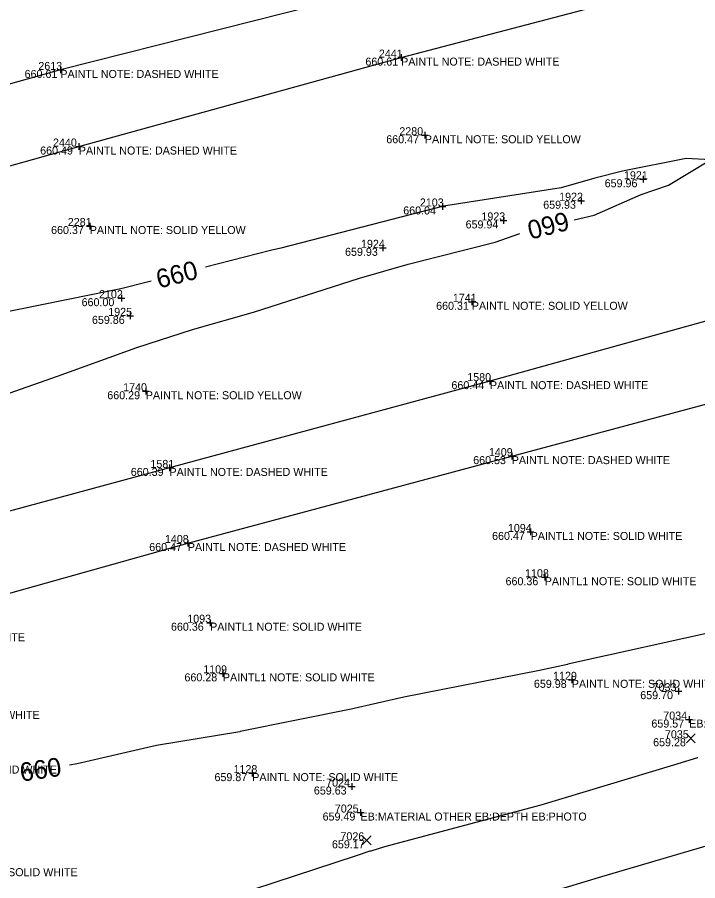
# Model space of a CAD drawing. Extents: x 2129350 to 2137777, y 657588 to 659885.
# Drawn here: x 2133498.4 to 2133600.3, y 658726.1 to 658855.6 of the extents above; entities that cross this region are included whole.
import ezdxf

# ---------------------------------------------------------------- set-up
doc = ezdxf.new("R2010")
doc.units = 0
for name, color, linetype in [('DT_X_Contour_Major', 7, 'Continuous'), ('DT_X_Contour_Minor', 7, 'Continuous'), ('PV_X_COP', 7, 'Continuous'), ('SV_X_Random_Point', 7, 'Continuous'), ('SV_X_Shot_Marker', 7, 'Continuous'), ('SV_X_Text_Comment', 7, 'Continuous'), ('SV_X_Text_Elevation', 7, 'Continuous'), ('SV_X_Text_Name', 7, 'Continuous')]:
    doc.layers.add(name, color=color, linetype=linetype)

msp = doc.modelspace()

# ---------------------------------------------------------------- linework, layer by layer
at = {"layer": 'DT_X_Contour_Major'}
for points in [[(2133581.82, 658825.21), (2133584.81, 658825.89), (2133591.83, 658828.99), (2133595.92, 658830.37), (2133602.24, 658834.18), (2133598.58, 658834.36), (2133589.05, 658832.49), (2133584.9, 658831.42), (2133579.87, 658830), (2133562.24, 658827.24), (2133562.08, 658827.2), (2133562.07, 658827.2), (2133562.03, 658827.2), (2133537.88, 658820.93), (2133536.32, 658820.6), (2133526.56, 658818.1)], [(2133478.51, 658792.62), (2133483.96, 658794.51), (2133492.55, 658797.62), (2133504.4, 658801.76), (2133516.27, 658806.07), (2133524.64, 658808.73), (2133533.77, 658811.36), (2133549.66, 658816.44), (2133556.92, 658818.54), (2133569.78, 658821.81), (2133569.95, 658821.86), (2133573.68, 658823.13)], [(2133518.42, 658816.01), (2133513.67, 658814.79), (2133513.65, 658814.79), (2133513.41, 658814.74), (2133494.34, 658810.87), (2133488.64, 658809.64), (2133472.58, 658806.35), (2133464.72, 658804.65), (2133464.07, 658804.53), (2133452.15, 658802.31), (2133439.7, 658799.94), (2133422.18, 658796.71), (2133420.38, 658796.37)], [(2133604.11, 658763.73), (2133603.88, 658763.67), (2133580.84, 658758.56), (2133580.79, 658758.54), (2133576.63, 658757.6), (2133556.29, 658753.61), (2133548.42, 658751.8), (2133531.75, 658748.45), (2133531.71, 658748.44), (2133519.21, 658746.37), (2133507.33, 658743.6), (2133506.22, 658743.44)]]:
    msp.add_lwpolyline(points, dxfattribs=at)
at = {"layer": 'DT_X_Contour_Minor'}
for points in [[(2133600.35, 658744.51), (2133600.28, 658744.5), (2133596.71, 658743.44), (2133576.83, 658737.41), (2133553.4, 658731.16), (2133551.34, 658730.55), (2133551.2, 658730.51), (2133549.14, 658729.85), (2133527.68, 658722.79)], [(2133604.43, 658732.14), (2133585.92, 658726.68), (2133580.61, 658725.07), (2133574.36, 658723.4), (2133556.28, 658718.05), (2133555.06, 658717.68), (2133536.97, 658711.89), (2133531.34, 658710.04), (2133526.89, 658708.56), (2133507.56, 658702.36), (2133505.34, 658701.19), (2133501.36, 658699.9), (2133486.49, 658696.12), (2133476.99, 658694.46), (2133473.27, 658692.66), (2133467.63, 658691.23), (2133452.03, 658686.07), (2133443.43, 658684.88), (2133434.24, 658681.18), (2133423.14, 658677.41), (2133412.59, 658675.47), (2133398.03, 658673.9), (2133385.81, 658669.15)]]:
    msp.add_lwpolyline(points, dxfattribs=at)
at = {"layer": 'PV_X_COP'}
for points in [[(2133794.81, 658927.21), (2133746.12, 658913.94), (2133698.01, 658900.79), (2133649.69, 658887.36), (2133601.4, 658873.93), (2133553.07, 658859.93), (2133504.83, 658847.66), (2133456.81, 658834.24), (2133407.74, 658820.79), (2133360.25, 658807.48), (2133312.09, 658793.76), (2133264.31, 658781.06), (2133215.32, 658767.73), (2133166.74, 658754.23)], [(2133170.2, 658742.4), (2133218.35, 658756.09), (2133267.35, 658769.51), (2133315.65, 658782.23), (2133362.85, 658795.38), (2133411.68, 658809.49), (2133460, 658822.86), (2133507.59, 658836.18), (2133555.89, 658849.51), (2133603.94, 658862.15), (2133652.51, 658875.55), (2133700.49, 658889.22), (2133748.69, 658902.41)], [(2133761.88, 658854.63), (2133713.87, 658840.58), (2133665.88, 658827.81), (2133617.52, 658814.46), (2133569.19, 658801), (2133521.18, 658787.99), (2133472.65, 658774.88), (2133424.47, 658761.14), (2133375.94, 658748.09), (2133328.34, 658734.72), (2133280.3, 658721.62), (2133231.73, 658708.1), (2133182.27, 658694.97)], [(2133186.63, 658683.38), (2133234.84, 658696.93), (2133282.77, 658710.09), (2133331.62, 658723.2), (2133379.42, 658736.4), (2133428.07, 658749.78), (2133475.82, 658763.21), (2133523.92, 658776.73), (2133572.46, 658789.76), (2133620.5, 658802.65), (2133668.86, 658816.15), (2133717.15, 658829.38), (2133764.91, 658842.89)]]:
    msp.add_lwpolyline(points, dxfattribs=at)
at = {"layer": 'SV_X_Random_Point'}
for p, q in [((2133598.63, 658746.79), (2133599.96, 658748.13)), ((2133598.63, 658748.13), (2133599.96, 658746.79)), ((2133550.04, 658731.49), (2133551.38, 658732.82)), ((2133550.04, 658732.82), (2133551.38, 658731.49))]:
    msp.add_line(p, q, dxfattribs=at)
at = {"layer": 'SV_X_Shot_Marker'}
for p, q in [((2133555.39, 658849.51), (2133556.39, 658849.51)), ((2133555.89, 658850.01), (2133555.89, 658849.01)), ((2133555.89, 658849.51), (2133555.89, 658849.51)), ((2133504.83, 658848.16), (2133504.83, 658847.16)), ((2133504.33, 658847.66), (2133505.33, 658847.66)), ((2133504.83, 658847.66), (2133504.83, 658847.66)), ((2133558.94, 658837.87), (2133559.94, 658837.87)), ((2133559.44, 658838.37), (2133559.44, 658837.37)), ((2133559.44, 658837.87), (2133559.44, 658837.87)), ((2133507.59, 658836.68), (2133507.59, 658835.68)), ((2133507.09, 658836.18), (2133508.09, 658836.18)), ((2133507.59, 658836.18), (2133507.59, 658836.18)), ((2133591.64, 658831.27), (2133592.64, 658831.27)), ((2133592.14, 658831.77), (2133592.14, 658830.77)), ((2133592.14, 658831.27), (2133592.14, 658831.27)), ((2133562.08, 658827.69), (2133562.08, 658826.69)), ((2133582.35, 658828.05), (2133583.35, 658828.05)), ((2133582.85, 658828.55), (2133582.85, 658827.55)), ((2133582.85, 658828.05), (2133582.85, 658828.05)), ((2133561.58, 658827.19), (2133562.58, 658827.19)), ((2133562.08, 658827.19), (2133562.08, 658827.19)), ((2133509.23, 658824.76), (2133509.23, 658823.76)), ((2133570.71, 658825.1), (2133571.71, 658825.1)), ((2133571.21, 658825.6), (2133571.21, 658824.6)), ((2133571.21, 658825.1), (2133571.21, 658825.1)), ((2133508.73, 658824.26), (2133509.73, 658824.26)), ((2133509.23, 658824.26), (2133509.23, 658824.26)), ((2133552.66, 658820.99), (2133553.66, 658820.99)), ((2133553.16, 658821.49), (2133553.16, 658820.49)), ((2133553.16, 658820.99), (2133553.16, 658820.99)), ((2133513.5, 658813.44), (2133514.5, 658813.44)), ((2133514, 658813.94), (2133514, 658812.94)), ((2133514, 658813.44), (2133514, 658813.44)), ((2133566.48, 658813.4), (2133566.48, 658812.4)), ((2133565.98, 658812.9), (2133566.98, 658812.9)), ((2133566.48, 658812.9), (2133566.48, 658812.9)), ((2133514.79, 658810.79), (2133515.79, 658810.79)), ((2133515.29, 658811.29), (2133515.29, 658810.29)), ((2133515.29, 658810.79), (2133515.29, 658810.79)), ((2133569.19, 658801.5), (2133569.19, 658800.5)), ((2133568.69, 658801), (2133569.69, 658801)), ((2133569.19, 658801), (2133569.19, 658801)), ((2133517.13, 658799.49), (2133518.13, 658799.49)), ((2133517.63, 658799.99), (2133517.63, 658798.99)), ((2133517.63, 658799.49), (2133517.63, 658799.49)), ((2133571.96, 658789.76), (2133572.96, 658789.76)), ((2133572.46, 658790.26), (2133572.46, 658789.26)), ((2133572.46, 658789.76), (2133572.46, 658789.76)), ((2133521.18, 658788.49), (2133521.18, 658787.49)), ((2133520.68, 658787.99), (2133521.68, 658787.99)), ((2133521.18, 658787.99), (2133521.18, 658787.99)), ((2133574.79, 658778.39), (2133575.79, 658778.39)), ((2133575.29, 658778.89), (2133575.29, 658777.89)), ((2133575.29, 658778.39), (2133575.29, 658778.39)), ((2133523.92, 658777.23), (2133523.92, 658776.23)), ((2133523.42, 658776.73), (2133524.42, 658776.73)), ((2133523.92, 658776.73), (2133523.92, 658776.73)), ((2133577.4, 658772.1), (2133577.4, 658771.1)), ((2133576.9, 658771.6), (2133577.9, 658771.6)), ((2133577.4, 658771.6), (2133577.4, 658771.6)), ((2133527.27, 658765.28), (2133527.27, 658764.28)), ((2133526.77, 658764.78), (2133527.77, 658764.78)), ((2133527.27, 658764.78), (2133527.27, 658764.78)), ((2133529.18, 658757.69), (2133529.18, 658756.69)), ((2133528.68, 658757.19), (2133529.68, 658757.19)), ((2133529.18, 658757.19), (2133529.18, 658757.19)), ((2133580.96, 658756.22), (2133581.96, 658756.22)), ((2133581.46, 658756.72), (2133581.46, 658755.72)), ((2133581.46, 658756.22), (2133581.46, 658756.22)), ((2133597.45, 658755.02), (2133597.45, 658754.02)), ((2133596.95, 658754.52), (2133597.95, 658754.52)), ((2133597.45, 658754.52), (2133597.45, 658754.52)), ((2133598.54, 658750.26), (2133599.54, 658750.26)), ((2133599.04, 658750.76), (2133599.04, 658749.76)), ((2133599.04, 658750.26), (2133599.04, 658750.26)), ((2133533.08, 658742.23), (2133534.08, 658742.23)), ((2133533.58, 658742.73), (2133533.58, 658741.73)), ((2133533.58, 658742.23), (2133533.58, 658742.23)), ((2133548.49, 658740.72), (2133548.49, 658739.72)), ((2133547.99, 658740.22), (2133548.99, 658740.22)), ((2133548.49, 658740.22), (2133548.49, 658740.22)), ((2133549.8, 658736.82), (2133549.8, 658735.82)), ((2133549.3, 658736.32), (2133550.3, 658736.32)), ((2133549.8, 658736.32), (2133549.8, 658736.32))]:
    msp.add_line(p, q, dxfattribs=at)

# ---------------------------------------------------------------- texts
at = {"layer": 'DT_X_Contour_Major'}
for rotation, p in [(194.3141, (2133580.62, 658826.46)), (14.382, (2133519.59, 658814.87)), (8.5493, (2133498.96, 658740.93))]:
    msp.add_text('660', height=2.8, rotation=rotation, dxfattribs=at).set_placement(p)
at = {"layer": 'SV_X_Text_Comment'}
for s, p in [('PAINTL NOTE: DASHED WHITE', (2133555.89, 658848.31)), ('PAINTL NOTE: DASHED WHITE', (2133504.83, 658846.46)), ('PAINTL NOTE: SOLID YELLOW', (2133559.44, 658836.67)), ('PAINTL NOTE: DASHED WHITE', (2133507.59, 658834.98)), ('PAINTL NOTE: SOLID YELLOW', (2133509.23, 658823.06)), ('PAINTL NOTE: SOLID YELLOW', (2133566.48, 658811.7)), ('PAINTL NOTE: DASHED WHITE', (2133569.19, 658799.8)), ('PAINTL NOTE: SOLID YELLOW', (2133517.63, 658798.29)), ('PAINTL NOTE: DASHED WHITE', (2133572.46, 658788.56)), ('PAINTL NOTE: DASHED WHITE', (2133521.18, 658786.79)), ('PAINTL1 NOTE: SOLID WHITE', (2133575.29, 658777.19)), ('PAINTL NOTE: DASHED WHITE', (2133523.92, 658775.53)), ('PAINTL1 NOTE: SOLID WHITE', (2133577.4, 658770.4)), ('PAINTL1 NOTE: SOLID WHITE', (2133527.27, 658763.58)), ('PAINTL NOTE: DASHED WHITE', (2133475.82, 658762.01)), ('PAINTL1 NOTE: SOLID WHITE', (2133529.18, 658755.99)), ('PAINTL NOTE: SOLID WHITE', (2133581.46, 658755.02)), ('PAINTL1 NOTE: SOLID WHITE', (2133478.99, 658750.36)), ('EB:MATERIAL OTHER EB:DEPTH EB:PHOTO', (2133599.04, 658749.06)), ('PAINTL1 NOTE: SOLID WHITE', (2133481.57, 658742.17)), ('PAINTL NOTE: SOLID WHITE', (2133533.58, 658741.03)), ('EB:MATERIAL OTHER EB:DEPTH EB:PHOTO', (2133549.8, 658735.12)), ('PAINTL NOTE: SOLID WHITE', (2133485.58, 658726.78))]:
    msp.add_text(s, height=1.2, dxfattribs=at).set_placement(p)
at = {"layer": 'SV_X_Text_Elevation'}
for s, p in [('660.61', (2133550.53, 658848.31)), ('660.61', (2133499.47, 658846.46)), ('660.47', (2133553.66, 658836.67)), ('660.49', (2133501.8, 658834.98)), ('659.96', (2133586.38, 658830.07)), ('659.93', (2133577.17, 658826.85)), ('660.04', (2133556.2, 658825.99)), ('659.94', (2133565.54, 658823.9)), ('660.37', (2133503.44, 658823.06)), ('659.93', (2133547.48, 658819.79)), ('660.00', (2133508.01, 658812.24)), ('660.31', (2133561.13, 658811.7)), ('659.86', (2133509.56, 658809.59)), ('660.44', (2133563.42, 658799.8)), ('660.29', (2133511.86, 658798.29)), ('660.53', (2133566.68, 658788.56)), ('660.39', (2133515.38, 658786.79)), ('660.47', (2133569.51, 658777.19)), ('660.47', (2133518.14, 658775.53)), ('660.36', (2133571.53, 658770.4)), ('660.36', (2133521.4, 658763.58)), ('660.28', (2133523.42, 658755.99)), ('659.98', (2133575.78, 658755.02)), ('659.70', (2133591.71, 658753.32)), ('659.57', (2133593.38, 658749.06)), ('659.28', (2133593.64, 658746.26)), ('659.87', (2133527.92, 658741.03)), ('659.63', (2133542.81, 658739.02)), ('659.49', (2133544.12, 658735.12)), ('659.17', (2133545.52, 658730.96))]:
    msp.add_text(s, height=1.2, dxfattribs=at).set_placement(p)
at = {"layer": 'SV_X_Text_Name'}
for s, p in [('2441', (2133552.55, 658849.51)), ('2613', (2133501.53, 658847.66)), ('2280', (2133555.61, 658837.87)), ('2440', (2133503.72, 658836.18)), ('1921', (2133589.27, 658831.27)), ('1922', (2133579.56, 658828.05)), ('2103', (2133558.69, 658827.19)), ('1923', (2133567.91, 658825.1)), ('2281', (2133505.94, 658824.26)), ('1924', (2133549.87, 658820.99)), ('2102', (2133510.62, 658813.44)), ('1741', (2133563.63, 658812.9)), ('1925', (2133512, 658810.79)), ('1580', (2133565.79, 658801)), ('1740', (2133514.24, 658799.49)), ('1409', (2133569.03, 658789.76)), ('1581', (2133518.32, 658787.99)), ('1094', (2133571.88, 658778.39)), ('1408', (2133520.49, 658776.73)), ('1108', (2133574.45, 658771.6)), ('1093', (2133523.84, 658764.78)), ('1109', (2133526.23, 658757.19)), ('1129', (2133578.65, 658756.22)), ('7033', (2133593.57, 658754.52)), ('7034', (2133595.16, 658750.26)), ('7035', (2133595.41, 658747.46)), ('1128', (2133530.77, 658742.23)), ('7024', (2133544.65, 658740.22)), ('7025', (2133545.95, 658736.32)), ('7026', (2133546.79, 658732.16))]:
    msp.add_text(s, height=1.2, dxfattribs=at).set_placement(p)

doc.saveas('drawing.dxf')
